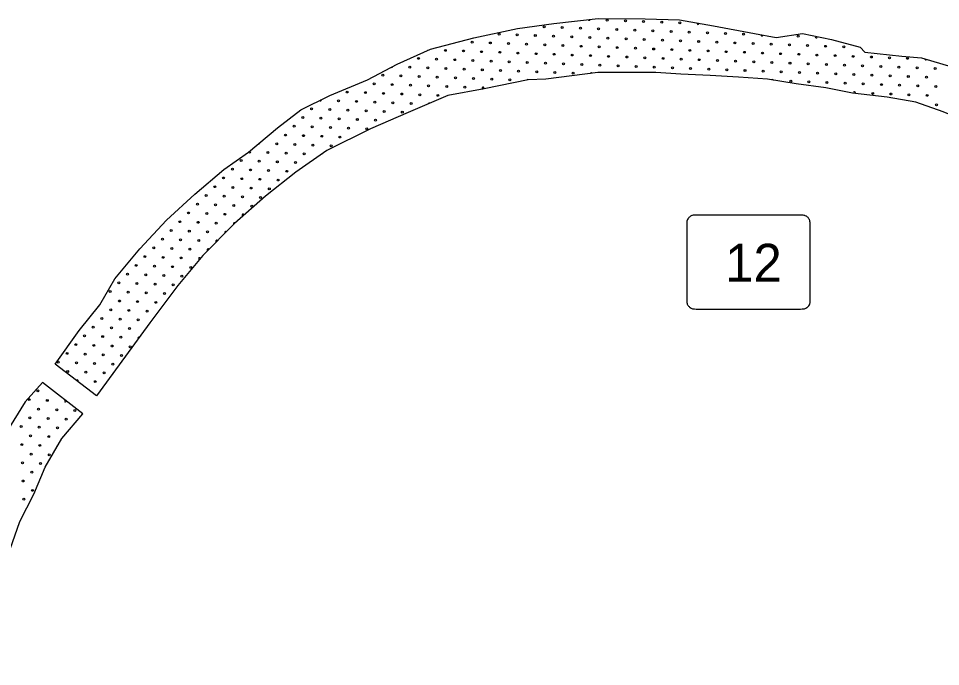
# Model space of a CAD drawing. Extents: x 1612280 to 1883141, y 560852 to 780851.
# Drawn here: x 1723964 to 1734211, y 674526 to 681727 of the extents above; entities that cross this region are included whole.
import ezdxf

# ---------------------------------------------------------------- set-up
doc = ezdxf.new("R2010")
doc.units = 0
for name, color, linetype in [('DESIGN - ROW - Slope Lines', 7, 'Continuous'), ('DESIGN - SCRATCH - User 1', 7, 'Continuous'), ('DESIGN - TRAFFIC CONTROL PERMANENT - Pavement Marking Text', 7, 'Continuous')]:
    doc.layers.add(name, color=color, linetype=linetype)

msp = doc.modelspace()

# ---------------------------------------------------------------- linework, layer by layer
at = {"layer": 'DESIGN - ROW - Slope Lines'}
msp.add_line((1731390, 679441), (1731390, 678609), dxfattribs=at)
msp.add_line((1731390, 679441), (1731390, 678609), dxfattribs=at)
for points in [[(1732763, 679430), (1732763, 679438), (1732763, 679446), (1732762, 679461), (1732760, 679471), (1732758, 679482), (1732756, 679488), (1732753, 679494), (1732749, 679502), (1732743, 679509), (1732739, 679515), (1732733, 679520), (1732728, 679524), (1732722, 679529), (1732717, 679531), (1732708, 679535), (1732702, 679538), (1732695, 679539), (1732686, 679540), (1732678, 679541), (1732669, 679542), (1732657, 679542), (1732647, 679541), (1731490, 679542), (1731481, 679542), (1731470, 679541), (1731461, 679540), (1731452, 679538), (1731448, 679537), (1731441, 679534), (1731434, 679531), (1731429, 679527), (1731420, 679521), (1731414, 679515), (1731409, 679509), (1731405, 679504), (1731399, 679494), (1731396, 679487), (1731394, 679482), (1731393, 679478), (1731393, 679474), (1731392, 679467), (1731391, 679458), (1731390, 679450), (1731390, 679443), (1731390, 679425)], [(1732763, 679430), (1732763, 679438), (1732763, 679446), (1732762, 679461), (1732760, 679471), (1732758, 679482), (1732756, 679488), (1732753, 679494), (1732749, 679502), (1732743, 679509), (1732739, 679515), (1732733, 679520), (1732728, 679524), (1732722, 679529), (1732717, 679531), (1732708, 679535), (1732702, 679538), (1732695, 679539), (1732686, 679540), (1732678, 679541), (1732669, 679542), (1732657, 679542), (1732647, 679541), (1731490, 679542), (1731481, 679542), (1731470, 679541), (1731461, 679540), (1731452, 679538), (1731448, 679537), (1731441, 679534), (1731434, 679531), (1731429, 679527), (1731420, 679521), (1731414, 679515), (1731409, 679509), (1731405, 679504), (1731399, 679494), (1731396, 679487), (1731394, 679482), (1731393, 679478), (1731393, 679474), (1731392, 679467), (1731391, 679458), (1731390, 679450), (1731390, 679443), (1731390, 679425)], [(1732653, 678499), (1732674, 678500), (1732691, 678500), (1732701, 678502), (1732713, 678507), (1732724, 678514), (1732733, 678520), (1732741, 678528), (1732748, 678536), (1732754, 678546), (1732757, 678554), (1732760, 678561), (1732761, 678569), (1732762, 678577), (1732762, 678587), (1732763, 678610), (1732763, 679430)], [(1732653, 678499), (1732674, 678500), (1732691, 678500), (1732701, 678502), (1732713, 678507), (1732724, 678514), (1732733, 678520), (1732741, 678528), (1732748, 678536), (1732754, 678546), (1732757, 678554), (1732760, 678561), (1732761, 678569), (1732762, 678577), (1732762, 678587), (1732763, 678610), (1732763, 679430)], [(1731390, 678609), (1731390, 678600), (1731391, 678590), (1731391, 678580), (1731393, 678571), (1731394, 678562), (1731397, 678554), (1731400, 678547), (1731405, 678539), (1731410, 678532), (1731416, 678526), (1731423, 678519), (1731430, 678514), (1731438, 678509), (1731447, 678505), (1731455, 678502), (1731463, 678501), (1731478, 678500), (1731496, 678499), (1732653, 678499)], [(1731390, 678609), (1731390, 678600), (1731391, 678590), (1731391, 678580), (1731393, 678571), (1731394, 678562), (1731397, 678554), (1731400, 678547), (1731405, 678539), (1731410, 678532), (1731416, 678526), (1731423, 678519), (1731430, 678514), (1731438, 678509), (1731447, 678505), (1731455, 678502), (1731463, 678501), (1731478, 678500), (1731496, 678499), (1732653, 678499)]]:
    msp.add_lwpolyline(points, dxfattribs=at)
at = {"layer": 'DESIGN - SCRATCH - User 1'}
for points in [[(1724372, 677887), (1724638, 678259), (1724867, 678544), (1725034, 678835), (1725313, 679169), (1725610, 679485), (1725925, 679776), (1726247, 680049), (1726520, 680241), (1726841, 680513), (1727101, 680712), (1727423, 680873), (1727844, 681046), (1728172, 681220), (1728544, 681387), (1729026, 681511), (1729509, 681616), (1729912, 681672), (1730407, 681727)], [(1724372, 677887), (1724638, 678259), (1724867, 678544), (1725034, 678835), (1725313, 679169), (1725610, 679485), (1725925, 679776), (1726247, 680049), (1726520, 680241), (1726841, 680513), (1727101, 680712), (1727423, 680873), (1727844, 681046), (1728172, 681220), (1728544, 681387), (1729026, 681511), (1729509, 681616), (1729912, 681672), (1730407, 681727)], [(1730407, 681727), (1730930, 681722), (1731310, 681711), (1731689, 681646), (1732144, 681559), (1732383, 681515), (1732676, 681559), (1733001, 681494), (1733316, 681407), (1733370, 681353), (1733782, 681309), (1733999, 681288), (1734335, 681190), (1734779, 681016), (1734899, 681016), (1735235, 680864), (1735495, 680713), (1735799, 680561), (1736059, 680376), (1736243, 680170), (1736417, 679986), (1736623, 679834)], [(1730407, 681727), (1730930, 681722), (1731310, 681711), (1731689, 681646), (1732144, 681559), (1732383, 681515), (1732676, 681559), (1733001, 681494), (1733316, 681407), (1733370, 681353), (1733782, 681309), (1733999, 681288), (1734335, 681190), (1734779, 681016), (1734899, 681016), (1735235, 680864), (1735495, 680713), (1735799, 680561), (1736059, 680376), (1736243, 680170), (1736417, 679986), (1736623, 679834)], [(1730401, 681127), (1729825, 681052), (1729627, 681046), (1729138, 680947), (1728736, 680873), (1728296, 680681), (1727875, 680501), (1727392, 680260), (1727046, 680018), (1726711, 679752), (1726365, 679448), (1726012, 679095), (1725734, 678761), (1725424, 678346), (1725152, 677974), (1724830, 677534), (1724372, 677887)], [(1730401, 681127), (1729825, 681052), (1729627, 681046), (1729138, 680947), (1728736, 680873), (1728296, 680681), (1727875, 680501), (1727392, 680260), (1727046, 680018), (1726711, 679752), (1726365, 679448), (1726012, 679095), (1725734, 678761), (1725424, 678346), (1725152, 677974), (1724830, 677534), (1724372, 677887)], [(1735148, 680228), (1734806, 680436), (1734528, 680571), (1734241, 680691), (1733936, 680798), (1733617, 680853), (1733233, 680899), (1732936, 680955), (1732608, 681001), (1732289, 681052), (1731965, 681075), (1731650, 681094), (1731326, 681108), (1731048, 681126), (1730752, 681126), (1730401, 681127)], [(1735148, 680228), (1734806, 680436), (1734528, 680571), (1734241, 680691), (1733936, 680798), (1733617, 680853), (1733233, 680899), (1732936, 680955), (1732608, 681001), (1732289, 681052), (1731965, 681075), (1731650, 681094), (1731326, 681108), (1731048, 681126), (1730752, 681126), (1730401, 681127)], [(1724680, 677335), (1724231, 677683), (1724040, 677467), (1723836, 677138), (1723735, 676892), (1723681, 676790), (1723543, 676491), (1723405, 676083), (1723196, 675592), (1723076, 675335), (1722992, 674963), (1722921, 674694)], [(1724680, 677335), (1724231, 677683), (1724040, 677467), (1723836, 677138), (1723735, 676892), (1723681, 676790), (1723543, 676491), (1723405, 676083), (1723196, 675592), (1723076, 675335), (1722992, 674963), (1722921, 674694)], [(1722921, 674694), (1723447, 674526), (1723555, 675035), (1723687, 675437), (1723872, 675832), (1723980, 676137), (1724136, 676443), (1724261, 676742), (1724447, 677060), (1724680, 677335)], [(1722921, 674694), (1723447, 674526), (1723555, 675035), (1723687, 675437), (1723872, 675832), (1723980, 676137), (1724136, 676443), (1724261, 676742), (1724447, 677060), (1724680, 677335)]]:
    msp.add_lwpolyline(points, dxfattribs=at)
at = {"layer": 'DESIGN - TRAFFIC CONTROL PERMANENT - Pavement Marking Text'}
for centre in [(1729806, 681635), (1729806, 681635), (1730507, 681709), (1730507, 681709), (1730709, 681702), (1730709, 681702), (1730911, 681694), (1730911, 681694), (1731112, 681687), (1731112, 681687), (1731314, 681679), (1731314, 681679), (1729305, 681553), (1729305, 681553), (1729507, 681545), (1729507, 681545), (1729708, 681538), (1729708, 681538), (1729910, 681530), (1729910, 681530), (1730007, 681627), (1730007, 681627), (1730209, 681620), (1730209, 681620), (1730410, 681612), (1730410, 681612), (1730612, 681605), (1730612, 681605), (1730814, 681597), (1730814, 681597), (1731015, 681590), (1731015, 681590), (1731217, 681582), (1731217, 681582), (1731418, 681575), (1731418, 681575), (1731620, 681567), (1731620, 681567), (1731822, 681560), (1731822, 681560), (1732023, 681553), (1732023, 681553), (1732628, 681530), (1732628, 681530), (1729007, 681463), (1729007, 681463), (1729208, 681455), (1729208, 681455), (1729410, 681448), (1729410, 681448), (1729611, 681441), (1729611, 681441), (1729813, 681433), (1729813, 681433), (1730015, 681426), (1730015, 681426), (1730112, 681523), (1730112, 681523), (1730313, 681515), (1730313, 681515), (1730515, 681508), (1730515, 681508), (1730717, 681500), (1730717, 681500), (1730918, 681493), (1730918, 681493), (1731120, 681485), (1731120, 681485), (1731321, 681478), (1731321, 681478), (1731523, 681470), (1731523, 681470), (1731725, 681463), (1731725, 681463), (1731926, 681455), (1731926, 681455), (1732128, 681448), (1732128, 681448), (1732329, 681441), (1732329, 681441), (1732531, 681433), (1732531, 681433), (1732733, 681426), (1732733, 681426), (1728708, 681373), (1728708, 681373), (1728910, 681366), (1728910, 681366), (1729111, 681358), (1729111, 681358), (1729313, 681351), (1729313, 681351), (1729514, 681343), (1729514, 681343), (1729716, 681336), (1729716, 681336), (1729918, 681329), (1729918, 681329), (1730119, 681321), (1730119, 681321), (1730216, 681418), (1730216, 681418), (1730418, 681411), (1730418, 681411), (1730619, 681403), (1730619, 681403), (1730821, 681396), (1730821, 681396), (1731023, 681388), (1731023, 681388), (1731224, 681381), (1731224, 681381), (1731426, 681373), (1731426, 681373), (1731628, 681366), (1731628, 681366), (1731829, 681358), (1731829, 681358), (1732031, 681351), (1732031, 681351), (1732232, 681343), (1732232, 681343), (1732434, 681336), (1732434, 681336), (1732636, 681329), (1732636, 681329), (1732837, 681321), (1732837, 681321), (1732934, 681418), (1732934, 681418), (1733136, 681411), (1733136, 681411), (1728409, 681284), (1728409, 681284), (1728611, 681276), (1728611, 681276), (1728812, 681269), (1728812, 681269), (1729014, 681261), (1729014, 681261), (1729216, 681254), (1729216, 681254), (1729417, 681246), (1729417, 681246), (1729619, 681239), (1729619, 681239), (1729820, 681231), (1729820, 681231), (1730022, 681224), (1730022, 681224), (1730321, 681314), (1730321, 681314), (1730522, 681306), (1730522, 681306), (1730724, 681299), (1730724, 681299), (1730926, 681291), (1730926, 681291), (1731127, 681284), (1731127, 681284), (1731329, 681276), (1731329, 681276), (1731530, 681269), (1731530, 681269), (1731732, 681261), (1731732, 681261), (1731934, 681254), (1731934, 681254), (1732135, 681246), (1732135, 681246), (1732337, 681239), (1732337, 681239), (1732538, 681231), (1732538, 681231), (1732740, 681224), (1732740, 681224), (1733039, 681314), (1733039, 681314), (1733240, 681306), (1733240, 681306), (1733442, 681299), (1733442, 681299), (1733644, 681291), (1733644, 681291), (1733845, 681284), (1733845, 681284), (1728312, 681187), (1728312, 681187), (1728514, 681179), (1728514, 681179), (1728715, 681172), (1728715, 681172), (1728917, 681164), (1728917, 681164), (1729119, 681157), (1729119, 681157), (1729320, 681149), (1729320, 681149), (1729522, 681142), (1729522, 681142), (1729723, 681134), (1729723, 681134), (1729925, 681127), (1729925, 681127), (1730127, 681119), (1730127, 681119), (1730224, 681217), (1730224, 681217), (1730425, 681209), (1730425, 681209), (1730627, 681202), (1730627, 681202), (1730829, 681194), (1730829, 681194), (1731030, 681187), (1731030, 681187), (1731232, 681179), (1731232, 681179), (1731433, 681172), (1731433, 681172), (1731635, 681164), (1731635, 681164), (1731837, 681157), (1731837, 681157), (1732038, 681149), (1732038, 681149), (1732240, 681142), (1732240, 681142), (1732441, 681134), (1732441, 681134), (1732643, 681127), (1732643, 681127), (1732845, 681119), (1732845, 681119), (1732942, 681217), (1732942, 681217), (1733143, 681209), (1733143, 681209), (1733345, 681202), (1733345, 681202), (1733547, 681194), (1733547, 681194), (1733748, 681187), (1733748, 681187), (1733950, 681179), (1733950, 681179), (1734151, 681172), (1734151, 681172), (1728013, 681097), (1728013, 681097), (1728215, 681090), (1728215, 681090), (1728417, 681082), (1728417, 681082), (1728618, 681075), (1728618, 681075), (1728820, 681067), (1728820, 681067), (1729022, 681060), (1729022, 681060), (1729223, 681052), (1729223, 681052), (1729425, 681045), (1729425, 681045), (1732546, 681030), (1732546, 681030), (1732748, 681022), (1732748, 681022), (1732949, 681015), (1732949, 681015), (1733046, 681112), (1733046, 681112), (1733248, 681104), (1733248, 681104), (1733449, 681097), (1733449, 681097), (1733651, 681090), (1733651, 681090), (1733853, 681082), (1733853, 681082), (1734054, 681075), (1734054, 681075), (1727916, 681000), (1727916, 681000), (1728118, 680992), (1728118, 680992), (1728320, 680985), (1728320, 680985), (1728521, 680978), (1728521, 680978), (1728723, 680970), (1728723, 680970), (1728924, 680963), (1728924, 680963), (1733151, 681007), (1733151, 681007), (1733352, 681000), (1733352, 681000), (1733554, 680992), (1733554, 680992), (1733756, 680985), (1733756, 680985), (1733957, 680978), (1733957, 680978), (1734159, 680970), (1734159, 680970), (1727521, 680813), (1727521, 680813), (1727618, 680910), (1727618, 680910), (1727819, 680903), (1727819, 680903), (1728021, 680895), (1728021, 680895), (1728223, 680888), (1728223, 680888), (1728424, 680880), (1728424, 680880), (1728626, 680873), (1728626, 680873), (1733457, 680895), (1733457, 680895), (1733659, 680888), (1733659, 680888), (1733860, 680880), (1733860, 680880), (1734062, 680873), (1734062, 680873), (1727222, 680724), (1727222, 680724), (1727424, 680716), (1727424, 680716), (1727625, 680709), (1727625, 680709), (1727722, 680806), (1727722, 680806), (1727924, 680798), (1727924, 680798), (1728125, 680791), (1728125, 680791), (1728327, 680783), (1728327, 680783), (1734166, 680768), (1734166, 680768), (1727125, 680627), (1727125, 680627), (1727326, 680619), (1727326, 680619), (1727528, 680612), (1727528, 680612), (1727730, 680604), (1727730, 680604), (1727827, 680701), (1727827, 680701), (1728028, 680694), (1728028, 680694), (1728230, 680686), (1728230, 680686), (1727028, 680530), (1727028, 680530), (1727229, 680522), (1727229, 680522), (1727431, 680515), (1727431, 680515), (1727633, 680507), (1727633, 680507), (1727931, 680597), (1727931, 680597), (1726931, 680432), (1726931, 680432), (1727132, 680425), (1727132, 680425), (1727334, 680418), (1727334, 680418), (1727536, 680410), (1727536, 680410), (1727834, 680500), (1727834, 680500), (1726834, 680335), (1726834, 680335), (1727035, 680328), (1727035, 680328), (1727237, 680320), (1727237, 680320), (1727438, 680313), (1727438, 680313), (1726737, 680238), (1726737, 680238), (1726938, 680231), (1726938, 680231), (1727140, 680223), (1727140, 680223), (1726438, 680149), (1726438, 680149), (1726640, 680141), (1726640, 680141), (1726841, 680134), (1726841, 680134), (1727043, 680126), (1727043, 680126), (1726341, 680052), (1726341, 680052), (1726542, 680044), (1726542, 680044), (1726744, 680037), (1726744, 680037), (1726946, 680029), (1726946, 680029), (1726244, 679955), (1726244, 679955), (1726445, 679947), (1726445, 679947), (1726647, 679940), (1726647, 679940), (1726849, 679932), (1726849, 679932), (1726147, 679858), (1726147, 679858), (1726348, 679850), (1726348, 679850), (1726550, 679843), (1726550, 679843), (1726752, 679835), (1726752, 679835), (1726050, 679760), (1726050, 679760), (1726251, 679753), (1726251, 679753), (1726453, 679745), (1726453, 679745), (1726654, 679738), (1726654, 679738), (1725953, 679663), (1725953, 679663), (1726154, 679656), (1726154, 679656), (1726356, 679648), (1726356, 679648), (1726557, 679641), (1726557, 679641), (1725855, 679566), (1725855, 679566), (1726057, 679559), (1726057, 679559), (1726259, 679551), (1726259, 679551), (1725758, 679469), (1725758, 679469), (1725960, 679462), (1725960, 679462), (1726162, 679454), (1726162, 679454), (1725564, 679275), (1725564, 679275), (1725661, 679372), (1725661, 679372), (1725863, 679365), (1725863, 679365), (1726065, 679357), (1726065, 679357), (1725467, 679178), (1725467, 679178), (1725669, 679171), (1725669, 679171), (1725766, 679268), (1725766, 679268), (1725967, 679260), (1725967, 679260), (1725370, 679081), (1725370, 679081), (1725572, 679073), (1725572, 679073), (1725870, 679163), (1725870, 679163), (1725273, 678984), (1725273, 678984), (1725475, 678976), (1725475, 678976), (1725676, 678969), (1725676, 678969), (1725773, 679066), (1725773, 679066), (1725176, 678887), (1725176, 678887), (1725378, 678879), (1725378, 678879), (1725579, 678872), (1725579, 678872), (1725781, 678864), (1725781, 678864), (1725878, 678961), (1725878, 678961), (1725079, 678790), (1725079, 678790), (1725281, 678782), (1725281, 678782), (1725482, 678775), (1725482, 678775), (1725684, 678767), (1725684, 678767), (1724982, 678693), (1724982, 678693), (1725183, 678685), (1725183, 678685), (1725385, 678678), (1725385, 678678), (1725587, 678670), (1725587, 678670), (1725086, 678588), (1725086, 678588), (1725288, 678581), (1725288, 678581), (1725490, 678573), (1725490, 678573), (1724989, 678491), (1724989, 678491), (1725191, 678484), (1725191, 678484), (1725393, 678476), (1725393, 678476), (1724892, 678394), (1724892, 678394), (1725094, 678386), (1725094, 678386), (1725295, 678379), (1725295, 678379), (1724795, 678297), (1724795, 678297), (1724997, 678289), (1724997, 678289), (1725198, 678282), (1725198, 678282), (1724698, 678200), (1724698, 678200), (1724900, 678192), (1724900, 678192), (1725101, 678185), (1725101, 678185), (1724601, 678103), (1724601, 678103), (1724803, 678095), (1724803, 678095), (1725004, 678088), (1725004, 678088), (1725206, 678080), (1725206, 678080), (1724504, 678006), (1724504, 678006), (1724706, 677998), (1724706, 677998), (1724907, 677991), (1724907, 677991), (1725109, 677983), (1725109, 677983), (1724407, 677909), (1724407, 677909), (1724608, 677901), (1724608, 677901), (1724810, 677894), (1724810, 677894), (1725012, 677886), (1725012, 677886), (1724511, 677804), (1724511, 677804), (1724713, 677797), (1724713, 677797), (1724915, 677789), (1724915, 677789), (1724818, 677692), (1724818, 677692), (1724181, 677589), (1724181, 677589), (1724083, 677492), (1724083, 677492), (1724285, 677484), (1724285, 677484), (1724188, 677387), (1724188, 677387), (1724390, 677380), (1724390, 677380), (1724591, 677372), (1724591, 677372), (1724091, 677290), (1724091, 677290), (1724293, 677283), (1724293, 677283), (1724494, 677275), (1724494, 677275), (1723994, 677193), (1723994, 677193), (1724195, 677186), (1724195, 677186), (1724397, 677178), (1724397, 677178), (1724098, 677089), (1724098, 677089), (1724300, 677081), (1724300, 677081), (1724001, 676992), (1724001, 676992), (1724203, 676984), (1724203, 676984), (1724106, 676887), (1724106, 676887), (1724307, 676880), (1724307, 676880), (1724009, 676790), (1724009, 676790), (1724210, 676783), (1724210, 676783), (1724113, 676685), (1724113, 676685), (1724016, 676588), (1724016, 676588), (1724121, 676484), (1724121, 676484), (1724024, 676387), (1724024, 676387)]:
    msp.add_circle(centre, 10.6, dxfattribs=at)
for centre, start, end in [((1730306, 681717), 190.2772, 2.5687), ((1731516, 681672), 151.7898, 8.7423), ((1732225, 681545), 174.3193, 345.058), ((1732830, 681523), 138.8343, 18.5315), ((1728506, 681381), 273.3954, 315.0875), ((1734047, 681276), 177.8786, 329.7234), ((1728111, 681194), 244.8602, 350.8665), ((1729626, 681037), 58.3314, 137.383), ((1730328, 681112), 37.4483, 157.2661), ((1732344, 681037), 25.7889, 136.0845), ((1729126, 680955), 296.7036, 264.23), ((1727319, 680821), 207.6771, 25.4825), ((1733255, 680903), 317.9083, 208.3447), ((1728529, 680776), 57.2233, 169.9775), ((1726632, 680343), 249.2583, 11.2505), ((1726535, 680246), 184.0521, 76.4567), ((1727341, 680216), 73.8879, 175.8544), ((1726460, 679544), 341.0689, 281.3395), ((1726363, 679447), 40.8266, 226.1526), ((1726266, 679350), 43.6393, 226.3985), ((1726169, 679253), 43.3934, 226.6445), ((1726072, 679156), 43.1474, 226.8905), ((1725975, 679059), 21.3164, 259.1075), ((1724885, 678596), 317.1677, 343.1131), ((1725303, 678177), 63.4328, 224.0944), ((1724616, 677700), 320.5384, 144.2138), ((1724487, 677477), 105.4179, 359.1138), ((1723986, 677395), 284.4123, 12.1723), ((1724405, 676977), 90.0358, 209.3487)]:
    msp.add_arc(centre, 10.6, start, end, dxfattribs=at)

# ---------------------------------------------------------------- texts
at = {"layer": 'DESIGN - ROW - Slope Lines'}
msp.add_text('12', height=422.4, rotation=0.0011, dxfattribs=at).set_placement((1731818, 678801))
msp.add_text('12', height=422.4, rotation=0.0011, dxfattribs=at).set_placement((1731818, 678801))

doc.saveas('drawing.dxf')
